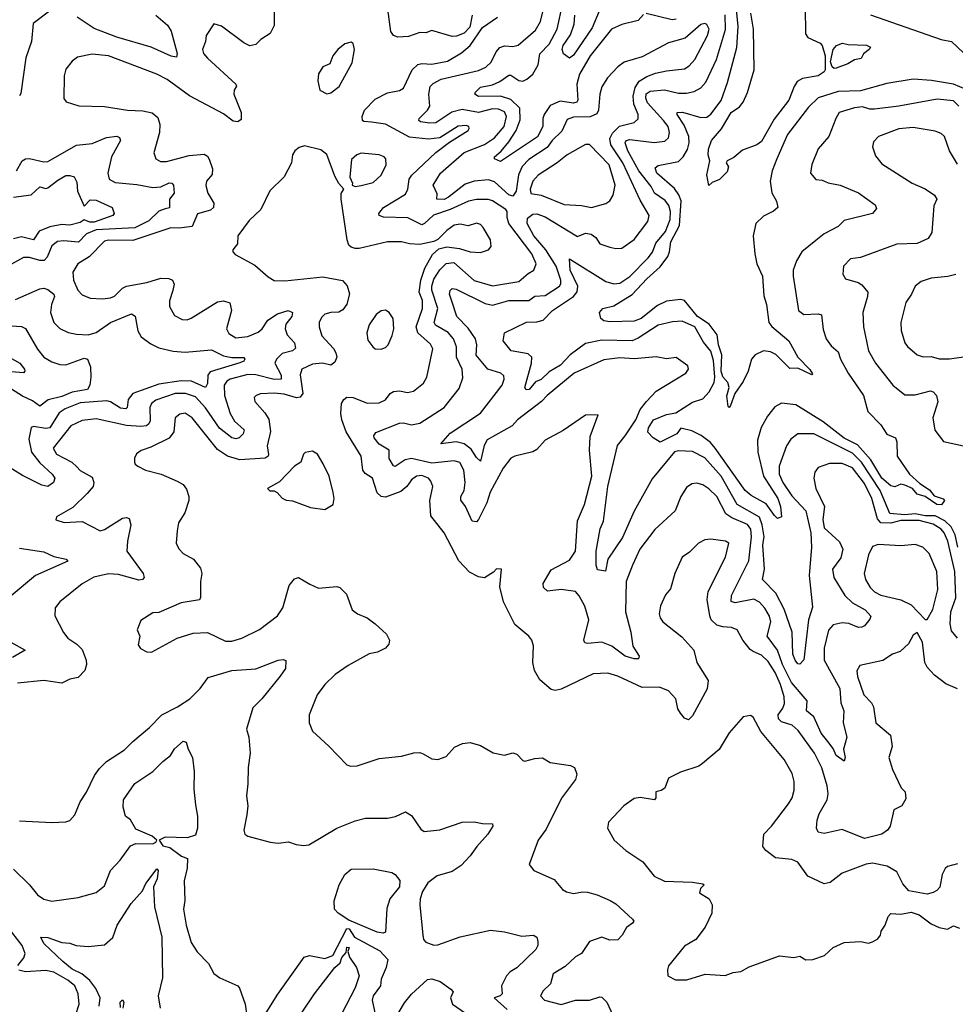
# Model space of a CAD drawing. Extents: x 1443846 to 1577407, y 839182 to 927291.
# Tile 461 of 535: x 1550346 to 1554974, y 900594 to 905463. Entities that reach past the tile are written whole.
import ezdxf

# ---------------------------------------------------------------- set-up
doc = ezdxf.new("R2010")
doc.units = 0

msp = doc.modelspace()

# ---------------------------------------------------------------- linework, layer by layer
at = {"layer": '0CON20XD'}
for points in [[(1553431.5, 905488.5), (1553405, 905458.8), (1553325, 905440), (1553272.9, 905417.1), (1553168.1, 905285), (1553115.6, 905194.4), (1553101.7, 905145), (1553106.4, 905065), (1553102.2, 905055), (1553085, 905051), (1553019.8, 905060.2), (1552970.7, 905039.3), (1552940.5, 904995), (1552934.2, 904975), (1552934.2, 904935), (1552906.9, 904883.1), (1552725, 904762.5), (1552694, 904775), (1552694, 904785), (1552727.2, 904812.8), (1552765, 904860), (1552802.3, 904915), (1552821.8, 904968.2), (1552820.2, 905025), (1552775, 905068.6), (1552725, 905085.6), (1552615, 905084.1), (1552597.1, 905095), (1552600, 905105), (1552625, 905129.4), (1552685, 905140.6), (1552721.9, 905158.1), (1552765, 905189.5), (1552775, 905189.4), (1552815, 905162.5), (1552835, 905160), (1552855, 905168.7), (1552885, 905194.6), (1552910.1, 905239.9), (1552919.2, 905295), (1552965, 905342.4), (1553004.3, 905415.7), (1553032.4, 905545)], [(1550494.4, 905505), (1550412, 905445), (1550404.6, 905355), (1550376.2, 905275), (1550352.3, 905097.7), (1550345, 905086.7)], [(1551020, 905485), (1551076.6, 905436.6), (1551095.7, 905405.7), (1551125, 905296.7), (1551122.3, 905277.7), (1551095, 905282.9), (1550997.3, 905327.3), (1550826.9, 905376.9), (1550715, 905419.2), (1550631.2, 905475)], [(1551605, 905520), (1551604.4, 905435), (1551585.5, 905394.5), (1551538.8, 905365), (1551515, 905341.2), (1551485, 905333.8), (1551455, 905349.2), (1551345, 905430.8), (1551307, 905443), (1551268.8, 905385), (1551265.8, 905355), (1551250.5, 905315), (1551255, 905296), (1551275, 905272.2), (1551415.8, 905145), (1551418.6, 905135), (1551406.4, 905115), (1551404.6, 905095), (1551442.1, 905005), (1551441.1, 904968.9), (1551425, 904958.9), (1551401.9, 904961.9), (1551355, 904997.1), (1551186.9, 905086.9)], [(1552583.6, 905485), (1552573.1, 905426.9), (1552545, 905396.5), (1552507.6, 905382.4), (1552485, 905380.9), (1552385, 905409.4), (1552355, 905398.6), (1552325, 905400), (1552269.3, 905380.7), (1552216, 905376), (1552195, 905384.5), (1552182.5, 905405), (1552165, 905527.5)], [(1552412, 904602), (1552392.1, 904645), (1552428, 904705), (1552545, 904805.7), (1552645, 904845.2), (1552695, 904879.6), (1552743.3, 904935), (1552754.7, 904985), (1552745, 905007.3), (1552715, 905021.5), (1552685, 905022.2), (1552615, 905004.9), (1552535, 905019.8), (1552483.9, 905006.1), (1552405, 904953.3), (1552375, 904951), (1552328.5, 904958.5), (1552320, 904965), (1552322.2, 904975), (1552363.1, 905015), (1552375.3, 905035), (1552370.3, 905095), (1552377.1, 905132.9), (1552391.6, 905148.4), (1552431.2, 905168.8), (1552615, 905212.3), (1552651.7, 905228.3), (1552677.6, 905252.4), (1552702.4, 905305), (1552720.5, 905325), (1552745, 905333.4), (1552785, 905330.9), (1552812.4, 905337.6), (1552898.4, 905411.6), (1552921.8, 905455), (1552936.7, 905515)], [(1554991.4, 905035), (1554965, 905061.2), (1554885, 905070.5), (1554695, 905034.8), (1554575, 905020.2), (1554550.7, 905020.7), (1554515, 905032.3), (1554475, 905028.1), (1554400, 905005), (1554382.8, 904975), (1554349.1, 904885), (1554296, 904825), (1554265, 904747.5), (1554257.5, 904705), (1554285, 904672.5), (1554315, 904670), (1554345, 904657.1), (1554405, 904644.4), (1554495, 904606.7), (1554578.3, 904548.3), (1554585, 904530), (1554565, 904504.5), (1554425, 904470), (1554395, 904440), (1554325, 904403.6), (1554285, 904371.5), (1554215.5, 904314.5), (1554189.3, 904270.7), (1554171.9, 904225), (1554171.5, 904195), (1554198.1, 904025), (1554225, 904005.6), (1554295, 904009.1), (1554313.1, 904003.1), (1554320.5, 903930.5), (1554335.5, 903885), (1554360.3, 903850.3), (1554395, 903820), (1554405.8, 903785), (1554445, 903714.4), (1554520.8, 903605), (1554541.8, 903525), (1554605, 903459.6), (1554635, 903413.5), (1554677.8, 903395), (1554684.5, 903375), (1554686.2, 903305), (1554747.9, 903215), (1554799, 903169), (1554847.2, 903137.3), (1554869.2, 903109.2), (1554913.7, 903093.7), (1554920.8, 903085), (1554906.2, 903063.8), (1554882.5, 903065), (1554825, 903105.6), (1554785, 903116.7), (1554762.5, 903145), (1554725, 903161.2), (1554705, 903166.7), (1554675, 903152.5), (1554655, 903158.2), (1554610.6, 903195), (1554557, 903287), (1554490.6, 903360.6), (1554425, 903394.1), (1554320.7, 903475), (1554185, 903558.7), (1554115, 903566.2), (1554081.7, 903548.3), (1554045, 903503.1), (1554014.3, 903445.7), (1553995.8, 903384.2), (1553997.4, 903325), (1554025.6, 903205.6), (1554096.8, 903095), (1554109.3, 903055), (1554114, 903005), (1554095, 902995.8), (1554080.4, 903010.4), (1554039.3, 903069.3), (1553965, 903110.5), (1553935, 903134.7), (1553785.5, 903345), (1553762.7, 903372.7), (1553716.7, 903406.7), (1553670.5, 903430.5), (1553616.8, 903443.2), (1553596.1, 903415), (1553515, 903373.5), (1553478.8, 903395), (1553454, 903424), (1553456.4, 903445), (1553481.9, 903485), (1553545, 903511.2), (1553591.1, 903518.9), (1553675, 903571.6), (1553725, 903588.6), (1553756.6, 903623.4), (1553780.6, 903669.4), (1553784, 903695), (1553777.9, 903777.9), (1553765, 903823.9), (1553728.3, 903868.3), (1553685.3, 903945), (1553622.6, 903972.6), (1553575, 903969.7), (1553505, 903952.8), (1553405, 903887.5), (1553375.4, 903874.6), (1553225, 903878.1), (1553145, 903862.4), (1553069, 903805), (1553022, 903755), (1552965, 903721), (1552925, 903684.1), (1552897.3, 903672.7), (1552866.4, 903635), (1552852.1, 903632.1), (1552844.2, 903645), (1552878.2, 903765), (1552879.5, 903795), (1552861.3, 903811.3), (1552777.1, 903825), (1552736.9, 903875), (1552744.2, 903915), (1552852.6, 903967.4), (1552905, 903968.9), (1552935, 903976.9), (1552982.3, 904025), (1553085.5, 904094.5), (1553103.3, 904116.7), (1553106.4, 904145), (1553068.5, 904225), (1553065, 904280), (1553245, 904167.9), (1553285, 904157.3), (1553315, 904160.9), (1553365, 904192.9), (1553454.2, 904285), (1553475.7, 904314.3), (1553492.6, 904357.4), (1553539.9, 904415), (1553564.1, 904475), (1553564.8, 904515), (1553557.6, 904545), (1553539.2, 904569.2), (1553486.8, 904605), (1553469.1, 904639.1), (1553409.2, 904715), (1553353.7, 904815), (1553340.7, 904855), (1553345.8, 904865), (1553365, 904870.3), (1553485, 904856.3), (1553537.6, 904862.4), (1553555, 904878.6), (1553560.9, 904905), (1553553.1, 904935), (1553531.3, 904965), (1553452.1, 905052.1), (1553442.7, 905075), (1553445, 905096.4), (1553465, 905110.2), (1553535, 905116.7), (1553605, 905100), (1553645, 905099.2), (1553682.7, 905107.3), (1553715, 905126.1), (1553739.7, 905155), (1553792.9, 905267.1), (1553837.9, 905415), (1553835, 905487.1)], [(1553212.8, 905505), (1553177.3, 905422.7), (1553085, 905287.5), (1553065, 905272.5), (1553036.7, 905295), (1553029.2, 905315), (1553034.7, 905335), (1553071.4, 905388.6), (1553088.1, 905441.9), (1553092.4, 905485)], [(1553925, 903673.3), (1553883.1, 903615), (1553861.4, 903555), (1553855, 903546), (1553850, 903550), (1553843.6, 903603.6), (1553855.9, 903645), (1553848.5, 903668.5), (1553825, 903696.2), (1553816, 903725), (1553819.6, 903805), (1553802.8, 903855), (1553796, 903905), (1553756.7, 903956.7), (1553698.7, 903995), (1553635, 904074.3), (1553615, 904078.9), (1553545, 904071), (1553500.3, 904049.7), (1553420, 903985), (1553385, 903971.8), (1553265, 903968.9), (1553235, 903973.1), (1553220, 903985), (1553214, 904015), (1553230, 904035), (1553285, 904048.9), (1553375, 904103.8), (1553447.8, 904182.2), (1553515, 904240.2), (1553552.2, 904292.2), (1553561, 904315), (1553566.2, 904365), (1553609.7, 904445), (1553617.8, 904567.8), (1553607.2, 904597.2), (1553585, 904629.1), (1553497.9, 904705), (1553489.4, 904730.6), (1553505, 904742.7), (1553605, 904762.7), (1553628.2, 904785), (1553648.8, 904821.2), (1553658.3, 904855), (1553656, 904885), (1553632.2, 904942.2), (1553598.2, 904995), (1553598.8, 905005), (1553625, 905005.3), (1553715, 904979.7), (1553745, 904981.5), (1553765, 904995.5), (1553816, 905064), (1553848.1, 905151.9), (1553893.2, 905325), (1553900.6, 905429.4), (1553889.5, 905529.5)], [(1553594, 905466), (1553572.9, 905462.9), (1553445, 905493.5)], [(1554231.5, 905525), (1554233.2, 905393.2), (1554245, 905374.6), (1554305, 905346.8), (1554315.2, 905335.2), (1554329.6, 905285), (1554329.7, 905215), (1554325.1, 905204.9), (1554295, 905185.6), (1554217.5, 905172.5), (1554192.5, 905157.5), (1554176.9, 905133.1), (1554151.3, 905065), (1554078.7, 904971.3), (1554015, 904861.1), (1553992, 904845), (1553921.7, 904818.3), (1553878, 904782), (1553845, 904766), (1553841.2, 904755), (1553852.5, 904735), (1553845, 904710), (1553807.3, 904672.7), (1553771.4, 904658.6), (1553755, 904642.5), (1553744.5, 904695.5), (1553759.2, 904765), (1553752, 904795), (1553753.2, 904823.2), (1553768.1, 904865), (1553817, 904923), (1553866.2, 905005), (1553907, 905033), (1553925.4, 905055), (1553946.8, 905103.2), (1553979.3, 905215), (1553975.9, 905415.9), (1553962.4, 905495)], [(1554555, 905486.7), (1554905, 905365.8), (1554956.1, 905356.1), (1555045, 905271.1)], [(1554984.3, 902404.3), (1554955, 902440.8), (1554948.2, 902475), (1554952.1, 902535), (1554976.8, 902603.2), (1554971.5, 902735), (1554937.5, 902885), (1554919.8, 902925), (1554904.1, 902944.1), (1554865, 902968.8), (1554795, 902986.1), (1554705, 902986.9), (1554655, 902972.8), (1554605, 902975.2), (1554588.8, 902995), (1554561.2, 903095), (1554525, 903168.9), (1554465, 903246.7), (1554415, 903268.4), (1554351.7, 903268.2), (1554295, 903248.1), (1554280, 903225), (1554274.6, 903195), (1554284.1, 903145), (1554326.5, 903055), (1554318.9, 902991.1), (1554325, 902950.5), (1554400.6, 902880.6), (1554418, 902845), (1554407.7, 902802.3), (1554367.5, 902745), (1554373.5, 902705), (1554427.1, 902615), (1554465, 902579.3), (1554528.9, 902545), (1554556.8, 902513.2), (1554551.7, 902498.3), (1554524.6, 902465.4), (1554511.7, 902458.3), (1554495, 902456.7), (1554447.1, 902477.1), (1554415, 902480.2), (1554370, 902470), (1554346.5, 902443.5), (1554326, 902355), (1554325.7, 902295), (1554402.5, 902155), (1554408.1, 902085), (1554423.3, 902045), (1554420, 901985), (1554436.9, 901915), (1554420.5, 901855), (1554428.9, 901815), (1554425, 901796.2), (1554385, 901824.4), (1554369.2, 901859.1), (1554343.5, 901893.5), (1554310.4, 901935), (1554274.8, 902014.8), (1554238.2, 902045), (1554240.7, 902095), (1554164.6, 902185), (1554119.3, 902275), (1554094.4, 902344.4), (1554042.9, 902415), (1554061.4, 902485), (1554055, 902513.3), (1554032.6, 902552.6), (1554005, 902583.2), (1553978.1, 902598.1), (1553885, 902579.2), (1553865, 902586), (1553867.9, 902615), (1553953.1, 902786.9), (1553965.8, 902905), (1553962.9, 902942.9), (1553945.9, 902965.9), (1553869, 902999), (1553839, 903019), (1553793.9, 903105), (1553755, 903143.8), (1553725, 903162.7), (1553695, 903171.1), (1553671.4, 903168.6), (1553645, 903149.4), (1553616.4, 903105), (1553588.8, 903035), (1553488.3, 902941.7), (1553413.6, 902845), (1553377.1, 902765), (1553346, 902684), (1553342.1, 902535), (1553368.4, 902435), (1553378.5, 902365), (1553410, 902315), (1553407.1, 902302.9), (1553385, 902302.2), (1553341.4, 902315), (1553275, 902364.7), (1553225, 902385.5), (1553155, 902378.1), (1553142, 902382), (1553137.1, 902395), (1553160.9, 902495), (1553142.2, 902562.2), (1553114, 902614), (1553095.2, 902635.2), (1553025, 902646), (1552956.9, 902636.9), (1552937.5, 902655), (1552935.7, 902675), (1552975, 902742.5), (1553065, 902790.6), (1553095.3, 902835), (1553104.6, 902985), (1553139.6, 903065), (1553176.8, 903205), (1553164.5, 903334.5), (1553167.5, 903402.5), (1553208.3, 903508.3), (1553145, 903506.7), (1553035, 903430.8), (1552945, 903384.2), (1552905, 903338), (1552885, 903326), (1552795, 903304.3), (1552775, 903294.2), (1552737.3, 903245), (1552673.3, 903126.7), (1552656.1, 903073.9), (1552615, 902991.2), (1552605, 902980), (1552585, 902982.5), (1552552.1, 903055), (1552527.5, 903087.5), (1552528.7, 903105), (1552544.8, 903135.2), (1552549.5, 903175), (1552542.4, 903235), (1552522.7, 903272.7), (1552495, 903281.8), (1552385, 903270), (1552285, 903293.8), (1552253.5, 903286.5), (1552203.6, 903253.6), (1552195, 903257.1), (1552173.6, 903293.6), (1552174.3, 903335), (1552125, 903363.8), (1552099.4, 903395), (1552097.5, 903405), (1552108.6, 903421.4), (1552225, 903467.5), (1552245, 903468.9), (1552285, 903459.3), (1552325, 903467.5), (1552445.5, 903545), (1552520.7, 903639.3), (1552538.3, 903691.7), (1552534.3, 903735.7), (1552506, 903795), (1552507.6, 903845), (1552492.5, 903885), (1552465, 903916.6), (1552403.2, 903953.2), (1552395.8, 903965), (1552414.8, 904035.2), (1552384.8, 904125), (1552384.2, 904145), (1552395, 904180.7), (1552425, 904226.4), (1552455, 904256.7), (1552493, 904263), (1552594.2, 904174.2), (1552685, 904147.5), (1552815, 904168.5), (1552861.3, 904208.7), (1552890, 904225), (1552900.4, 904255), (1552879.2, 904305), (1552765.2, 904455), (1552757.2, 904485), (1552757.8, 904515), (1552751.5, 904525), (1552685, 904568.2), (1552665, 904574.7), (1552605, 904574.3), (1552566.5, 904566.5), (1552476.2, 904523.8), (1552393.1, 904496.9), (1552348.4, 904455), (1552335, 904449.3), (1552265.9, 904484.1), (1552145, 904487.3), (1552124.5, 904494.5), (1552122.5, 904505), (1552145.4, 904535), (1552255, 904600.9), (1552265.8, 904625), (1552272.4, 904675), (1552285.2, 904694.8), (1552404.2, 904805.8), (1552471.9, 904858.1), (1552564.2, 904915), (1552569.4, 904925), (1552567.1, 904935), (1552555, 904940.5), (1552515, 904937.2), (1552425, 904879.2), (1552367.7, 904872.3), (1552275, 904882.3), (1552155.9, 904945.9), (1552087.1, 904957.1), (1552049.1, 904959.1), (1552042, 904965), (1552039.4, 904985), (1552052.5, 905015), (1552105, 905070), (1552165, 905102.1), (1552225, 905113.3), (1552245, 905124.3), (1552288.2, 905215), (1552315, 905240.9), (1552335, 905246.4), (1552385, 905243.2), (1552461.5, 905258.5), (1552530.8, 905299.2), (1552575, 905335.8), (1552635.9, 905424.1), (1552708.9, 905475)], [(1554986.9, 902855), (1554972.8, 902915), (1554953.3, 902955), (1554922.1, 902985), (1554875, 903009.6), (1554825, 903010.3), (1554775, 903019.9), (1554725, 903014.9), (1554651, 903021), (1554602.7, 903135), (1554509.5, 903275), (1554465, 903319.7), (1554275, 903415.3), (1554194.6, 903415.4), (1554160.5, 903389.5), (1554138.8, 903355), (1554102.8, 903255), (1554102.8, 903215), (1554121.1, 903175), (1554165, 903108.9), (1554234.8, 903034.8), (1554259.3, 902925), (1554263.1, 902855), (1554251.3, 902715), (1554267.9, 902557.9), (1554247.4, 902495), (1554225, 902296.7), (1554205, 902276.7), (1554195, 902278.1), (1554181.8, 902295), (1554170.3, 902325), (1554167.2, 902435), (1554128.1, 902548.1), (1554086.8, 902626.8), (1554020.5, 902695), (1554030.4, 902745), (1554021.6, 902865), (1554025, 902888.1), (1554028.7, 902905), (1554019.6, 902965), (1554005, 903003.7), (1553895.4, 903065.4), (1553816.1, 903206.1), (1553735, 903296.9), (1553675, 903328.5), (1553605, 903331), (1553585, 903325.3), (1553475, 903192.5), (1553385, 903032.2), (1553327.3, 902902.7), (1553254.8, 902795), (1553243.9, 902736.1), (1553205, 902742.9), (1553198.1, 902765), (1553197.8, 902835), (1553218, 902945), (1553233.8, 902983.8), (1553255.6, 903155), (1553302.9, 903357.1), (1553341.3, 903405), (1553393.8, 903485), (1553414.8, 903535.2), (1553447.3, 903575), (1553495, 903625.5), (1553642, 903715), (1553654.2, 903735), (1553651.7, 903751.7), (1553592.7, 903792.7), (1553545, 903786.7), (1553495, 903795.5), (1553385, 903786.2), (1553315, 903791.6), (1553235, 903781.8), (1553088.5, 903715), (1552956, 903604), (1552927.1, 903575), (1552808.5, 903485), (1552782.2, 903455), (1552659.2, 903385), (1552643, 903357), (1552625, 903280), (1552605, 903297.8), (1552579.9, 903339.9), (1552545, 903366), (1552505, 903374.8), (1552430, 903365), (1552475, 903418.5), (1552625, 903517.8), (1552732.4, 903655), (1552743.1, 903685), (1552741.1, 903701.1), (1552725.8, 903715), (1552662.3, 903735), (1552603.8, 903803.8), (1552607.6, 903855), (1552600.3, 903885), (1552565, 903937.7), (1552509.2, 903995), (1552486, 904066), (1552472.8, 904105), (1552476.2, 904123.8), (1552485.6, 904134.4), (1552505, 904131.1), (1552649.3, 904059.3), (1552685, 904050.9), (1552765, 904073.9), (1552865, 904075.3), (1552895, 904095.3), (1552945, 904098.9), (1553016.6, 904145), (1553023.3, 904156.7), (1553023.4, 904175), (1553000.6, 904245), (1552949.3, 904325), (1552890, 904395), (1552855.7, 904455), (1552858.2, 904481.8), (1552885, 904502.1), (1552905, 904503.3), (1552945, 904488.4), (1553105, 904390.7), (1553145, 904407.9), (1553172.2, 904402.2), (1553195.6, 904385.6), (1553215.3, 904355.3), (1553265, 904337.5), (1553295, 904330.9), (1553325, 904332.5), (1553385, 904375.7), (1553453.3, 904465), (1553460, 904495), (1553415, 904570.5), (1553329.7, 904755), (1553270, 904845), (1553266.1, 904875), (1553278.3, 904901.7), (1553313.6, 904936.4), (1553385.2, 904954.8), (1553405, 904972.5), (1553405.3, 904995), (1553384.4, 905045), (1553380, 905085), (1553391.4, 905128.6), (1553411, 905159), (1553447.9, 905182.1), (1553491.7, 905198.3), (1553545, 905211.1), (1553635, 905220.9), (1553658.1, 905235), (1553685, 905266.9), (1553748.9, 905385), (1553755.9, 905415.9), (1553745, 905440), (1553735, 905444.3), (1553715, 905439.4), (1553638.4, 905371.6), (1553585, 905357.3), (1553555, 905348.5), (1553425, 905280), (1553336.4, 905253.6), (1553305, 905230), (1553254.4, 905175), (1553225, 905132), (1553215.4, 905095), (1553209, 905015), (1553201.7, 904998.3), (1553167.9, 904982.1), (1553085, 904981.1), (1553055, 904970.4), (1553028.4, 904911.6), (1552979.4, 904865), (1552955, 904831.6), (1552865, 904771.4), (1552832.2, 904737.8), (1552814.2, 904695.8), (1552802.5, 904615), (1552785, 904589.8), (1552765, 904597.5), (1552695, 904661.6), (1552665, 904671.1), (1552595, 904664), (1552549.9, 904650.1), (1552467.3, 904585), (1552445, 904574.8), (1552410, 904575), (1552412, 904602)], [(1551865, 905096.2), (1551885, 905101.2), (1551926.6, 905133.4), (1551990.9, 905249.1), (1552002.9, 905315), (1551995.8, 905345), (1551985, 905352.5), (1551955, 905344.6), (1551920, 905315), (1551895.4, 905285), (1551880, 905245), (1551845, 905229.5), (1551824.5, 905195), (1551820.3, 905160.3), (1551831.2, 905115), (1551865, 905096.2)], [(1554375, 905222.3), (1554365, 905230.5), (1554357.6, 905255), (1554370, 905315), (1554385.7, 905335), (1554416.6, 905346.6), (1554445, 905340), (1554535, 905338), (1554555, 905327.5), (1554547.5, 905315), (1554520, 905295), (1554508.8, 905271.2), (1554475, 905264), (1554443.3, 905245), (1554385, 905223.8), (1554375, 905222.3)], [(1551186.9, 905086.9), (1551075, 905167.9), (1551025, 905194.5), (1550785, 905284.6), (1550705, 905293.5), (1550631.7, 905278.3), (1550605, 905258), (1550575, 905218.8), (1550565.7, 905185), (1550564.3, 905074.3), (1550576.4, 905056.4), (1550637.9, 905037.9), (1550765, 905033.1), (1550880, 905015), (1550955, 905012.9), (1551001.8, 905001.8), (1551028.7, 904978.7), (1551038.6, 904945), (1551037.1, 904905), (1551009.2, 904805), (1551019.2, 904775), (1551042.5, 904762.5), (1551071.7, 904761.7), (1551185, 904791.8), (1551258.3, 904798.2), (1551275, 904788.5), (1551284.2, 904774.2), (1551300.4, 904725), (1551298.3, 904698.3), (1551270, 904665), (1551266.4, 904643.6), (1551277.2, 904605), (1551305.9, 904555.9), (1551305.2, 904534.8), (1551289.3, 904520.7), (1551225, 904502.9), (1551198.9, 904441.1), (1551135, 904432), (1551093.3, 904433.3), (1550905, 904371.4), (1550785, 904372.2), (1550765, 904367.5), (1550689.2, 904290.8), (1550634.4, 904255), (1550609.5, 904215), (1550611.8, 904175), (1550634.4, 904125), (1550655, 904101.9), (1550695, 904085.6), (1550755, 904082.7), (1550795, 904088.2), (1550815, 904095.4), (1550855.5, 904135), (1550875, 904145.9), (1550975.7, 904164.3), (1551045, 904184.7), (1551084, 904184), (1551101.9, 904175), (1551109.5, 904155), (1551104.2, 904124.2), (1551087, 904073), (1551086.5, 904045), (1551111.1, 904001.1), (1551150.3, 903980.3), (1551175, 903979.4), (1551195, 903986.5), (1551325, 904067.1), (1551355, 904072.5), (1551385, 904062.5), (1551393.9, 904025), (1551368.8, 903935), (1551380.7, 903910.7), (1551415, 903890.4), (1551474.3, 903895.7), (1551525, 903917.5), (1551545, 903934.5), (1551573.2, 903976.8), (1551621, 904009), (1551674.6, 904024.6), (1551696.4, 904015), (1551692.3, 903995), (1551662.8, 903957.2), (1551659.5, 903935), (1551669.2, 903905), (1551705.9, 903865), (1551710.5, 903839.5), (1551695, 903825.7), (1551645, 903811.7), (1551617, 903785), (1551607.8, 903765), (1551639.7, 903705), (1551639.2, 903685), (1551605, 903683.1), (1551513.9, 903706.1), (1551475, 903709), (1551386.5, 903685), (1551370.4, 903675), (1551357.4, 903655), (1551359.4, 903605), (1551387.9, 903515), (1551408.3, 903478.3), (1551456.9, 903435), (1551450.8, 903415), (1551431.2, 903395), (1551415, 903390), (1551395, 903395.5), (1551335, 903442.4), (1551265, 903544.1), (1551215, 903597.3), (1551166, 903615), (1551115, 903614.5), (1551018.8, 903581.2), (1550997.5, 903565), (1550989.4, 903545), (1550991.1, 903478.9), (1550985.5, 903464.5), (1550973.1, 903455), (1550945, 903451.3), (1550875, 903457), (1550725, 903489.2), (1550655, 903480.8), (1550599.1, 903455), (1550511.1, 903345), (1550528.2, 903315), (1550604.6, 903275), (1550628.8, 903251.2), (1550645, 903233.2), (1550705, 903200.4), (1550713.2, 903175), (1550709.3, 903155), (1550680.4, 903119.6), (1550608.5, 903051.5), (1550527.5, 903005), (1550525, 902990), (1550566.4, 902976.4), (1550655, 902981.4), (1550745, 902935.6), (1550765, 902941.5), (1550855, 902998.2), (1550875, 903002.1), (1550886.9, 902996.9), (1550896.1, 902965), (1550879.7, 902885), (1550876.9, 902835), (1550956.4, 902725), (1550961.2, 902705), (1550954.2, 902695), (1550935, 902691.7), (1550835, 902719.7), (1550785, 902722.4), (1550713.6, 902706.4), (1550655, 902673.6), (1550544, 902585), (1550522, 902555), (1550520, 902515), (1550562.1, 902432.1), (1550584.6, 902404.6), (1550629.2, 902375), (1550655, 902348), (1550675.6, 902295), (1550677.1, 902275), (1550668.8, 902245), (1550635, 902210), (1550595, 902201.4), (1550555, 902181.5), (1550465, 902194.6), (1550335, 902181.5)], [(1555027.9, 905117.9), (1554965, 905144.2), (1554857, 905163), (1554765, 905169.4), (1554635, 905146.9), (1554505, 905112.1), (1554395, 905108.1), (1554295, 905076.7), (1554248.7, 905031.3), (1554144.4, 904895.6), (1554091.8, 904775), (1554067.7, 904715), (1554057.8, 904665), (1554066.4, 904606.4), (1554090, 904565), (1554096.7, 904535), (1554075, 904516.7), (1554025, 904491.9), (1553986.7, 904455), (1553974.6, 904395), (1553982.7, 904305), (1553992.7, 904255), (1554020.4, 904195), (1554026.9, 904096.9), (1554040.5, 904055), (1554052.5, 903965), (1554066.2, 903946.2), (1554150.8, 903875), (1554195.5, 903795), (1554255, 903734), (1554268.1, 903711.9), (1554265, 903706.7), (1554195, 903740.6), (1554155, 903737.5), (1554086.9, 903806.9), (1554059.8, 903819.8), (1554025, 903825.4), (1553983.5, 903806.5), (1553965.8, 903785), (1553950, 903725), (1553925, 903673.3)], [(1554985, 904749.2), (1554944.7, 904814.7), (1554921.5, 904885), (1554905, 904900), (1554875, 904912.5), (1554765, 904930.8), (1554695, 904924.1), (1554594.7, 904885.3), (1554570, 904860), (1554563.8, 904835), (1554579.3, 904789.3), (1554610.6, 904750.6), (1554761.2, 904655), (1554825, 904627.5), (1554871.2, 904595), (1554883.3, 904575), (1554868, 904542), (1554858.8, 904411.2), (1554839.1, 904380.9), (1554785, 904356.9), (1554685, 904353.5), (1554505, 904287.5), (1554455, 904280), (1554421.2, 904245), (1554418, 904205), (1554431.7, 904181.7), (1554493.7, 904163.7), (1554512.1, 904152.1), (1554541.1, 904115), (1554540.5, 904095), (1554516.4, 904015), (1554520, 903945), (1554545.3, 903825.3), (1554578.9, 903765), (1554665, 903656.2), (1554725, 903608.1), (1554775, 903608.5), (1554852.1, 903627.9), (1554865, 903623.4), (1554881, 903605), (1554887.4, 903572.6), (1554862.5, 903495), (1554873.2, 903433.2), (1554915, 903377.5), (1555015, 903355.5)], [(1550330, 904715), (1550358.2, 904765), (1550374.2, 904775.8), (1550395, 904777.3), (1550465, 904760.8), (1550485, 904762.3), (1550627.1, 904842.9), (1550705, 904850.3), (1550775, 904880), (1550826.3, 904886.4), (1550840, 904880), (1550845.4, 904865), (1550800.9, 904785), (1550781.8, 904705), (1550788.1, 904675), (1550817.8, 904657.8), (1550925, 904648.6), (1551005, 904632.9), (1551045, 904636.5), (1551085, 904655.8), (1551098.6, 904655), (1551106.9, 904645), (1551110, 904605), (1551086.5, 904575), (1551086.7, 904533.2), (1551065, 904528.2), (1551035, 904515.9), (1550985, 904468), (1550915, 904433.6), (1550725, 904423.6), (1550675.9, 904405), (1550636.9, 904363.1), (1550565, 904369.6), (1550534, 904366), (1550505.4, 904345), (1550481.7, 904288.3), (1550467.6, 904272.4), (1550445, 904272), (1550395, 904287.9), (1550365, 904286.6), (1550305, 904253.4)], [(1553975, 902338.4), (1553959, 902349), (1553923.6, 902395), (1553895, 902445.7), (1553867.6, 902457.6), (1553825, 902460.4), (1553795, 902469.5), (1553767.1, 902495), (1553760, 902515), (1553746.4, 902595), (1553751.2, 902635), (1553837.5, 902805), (1553854, 902875), (1553837.5, 902885), (1553765, 902894.4), (1553735, 902891.4), (1553704, 902875), (1553659.5, 902830.5), (1553622.9, 902805), (1553587.1, 902725), (1553565, 902648.8), (1553541.4, 902618.6), (1553515.7, 902565), (1553510, 902525), (1553514.3, 902505), (1553527.5, 902485), (1553621.7, 902411.7), (1553680.8, 902345), (1553695.6, 902285), (1553752.2, 902195), (1553746.6, 902153.4), (1553675, 902021.2), (1553655, 902000.8), (1553635, 902009.2), (1553615, 902032.9), (1553602.3, 902055), (1553591.8, 902105), (1553555, 902144.5), (1553511.7, 902161.7), (1553425, 902160.3), (1553305, 902217.1), (1553255, 902230.9), (1553182.2, 902227.8), (1553025, 902152.1), (1552995.6, 902145.6), (1552975, 902151.4), (1552918.9, 902198.9), (1552892.9, 902245), (1552884.4, 902285), (1552887.3, 902367.3), (1552878.8, 902395), (1552864, 902415), (1552795, 902472.5), (1552740, 902585), (1552721.2, 902658.8), (1552730, 902745), (1552705, 902746.7), (1552689.3, 902730.7), (1552645, 902703.3), (1552615, 902708.6), (1552570.3, 902730.3), (1552517.6, 902787.6), (1552445.3, 902925.3), (1552379.2, 903009.2), (1552374.5, 903085), (1552390, 903155), (1552380.6, 903180.6), (1552367.8, 903195), (1552335, 903208.6), (1552309.2, 903205), (1552285, 903187.5), (1552261.9, 903155), (1552230.9, 903129.1), (1552155, 903102.5), (1552134.8, 903104.8), (1552115, 903122.5), (1552092.1, 903195), (1552055, 903219.5), (1552042.7, 903235), (1552035.9, 903305), (1551961.8, 903425), (1551938.8, 903485), (1551934.1, 903515.9), (1551938.5, 903565), (1551949.5, 903585), (1551965, 903596.2), (1551995, 903594.1), (1552065, 903566.9), (1552125, 903568.2), (1552155, 903583.6), (1552178.8, 903615), (1552194.7, 903625.2), (1552225, 903627.6), (1552265, 903619.2), (1552293.4, 903626.6), (1552344.4, 903665), (1552360.4, 903695), (1552390, 903835), (1552378.3, 903858.3), (1552316.3, 903915), (1552307.2, 903945), (1552339.4, 904035), (1552338.4, 904075), (1552322.7, 904115), (1552330.5, 904175), (1552351, 904235), (1552387.9, 904302.1), (1552420, 904330), (1552459.3, 904340.7), (1552521.4, 904331.4), (1552575, 904315.4), (1552625, 904311.5), (1552665.7, 904324.3), (1552678.3, 904341.7), (1552674.4, 904375), (1552639.4, 904435), (1552625, 904450), (1552605, 904456.9), (1552565, 904443.3), (1552525, 904451.8), (1552495, 904446.7), (1552459, 904421), (1552415, 904375.6), (1552395, 904366.5), (1552325, 904351.5), (1552275, 904354.6), (1552235, 904365.4), (1552165, 904365.4), (1552025, 904331.8), (1552005, 904331.1), (1551985, 904338.9), (1551975, 904348.6), (1551965.3, 904375.3), (1551936.9, 904575), (1551936.7, 904603.3), (1551950, 904625), (1551925, 904652.5), (1551905, 904690), (1551865, 904795.8), (1551835, 904820), (1551755, 904840), (1551728.8, 904831.2), (1551706.7, 904815), (1551696.2, 904795), (1551690.8, 904755), (1551654.5, 904685.5), (1551583.9, 904616.1), (1551539.2, 904525), (1551480.6, 904469.4), (1551425.8, 904395), (1551423.3, 904355), (1551400, 904325), (1551400, 904315), (1551411.7, 904301.7), (1551508.8, 904248.8), (1551575, 904192), (1551605, 904174.2), (1551657.6, 904172.4), (1551845, 904191.2), (1551943.6, 904173.6), (1551966.5, 904146.5), (1551978.1, 904108.1), (1551964.2, 904055.8), (1551945, 904027.8), (1551925, 904016.7), (1551885, 904015.5), (1551855, 904006.2), (1551839.2, 903990.9), (1551827.8, 903965), (1551826.7, 903945), (1551840.3, 903900.2), (1551897.7, 903837.7), (1551910.4, 903815), (1551915.2, 903794.8), (1551905, 903768.8), (1551885, 903754.7), (1551844.2, 903764.2), (1551795, 903760), (1551741.1, 903735), (1551733.3, 903706.7), (1551746.5, 903615), (1551733.3, 903596.7), (1551715, 903593.6), (1551655, 903611.9), (1551605, 903616.7), (1551537, 903613), (1551516, 903605), (1551506, 903595), (1551508.6, 903575), (1551558.8, 903518.8), (1551577.9, 903487.9), (1551586.1, 903426.1), (1551570.5, 903355), (1551576.3, 903313.6), (1551575, 903304.5), (1551560, 903295), (1551435, 903286), (1551374.5, 903305), (1551325, 903338.4), (1551199.3, 903495), (1551165, 903517.2), (1551138.1, 903511.9), (1551115, 903494.4), (1551108.6, 903425), (1551085.9, 903394.1), (1550995, 903349.1), (1550946.6, 903333.4), (1550924.2, 903315.8), (1550914, 903295), (1550914, 903275), (1550916.7, 903265), (1550930, 903255), (1550968.8, 903235), (1551046, 903216), (1551125, 903181.4), (1551154.6, 903164.6), (1551171.3, 903141.3), (1551182.9, 903105), (1551182.7, 903085), (1551162.5, 903025), (1551132.5, 902975), (1551124.3, 902935), (1551120.8, 902875), (1551133, 902847), (1551155, 902822.9), (1551206, 902795), (1551240.9, 902750.9), (1551247.9, 902725), (1551241.2, 902685), (1551240, 902605), (1551235, 902593.8), (1551145, 902579.4), (1551035, 902532), (1551005, 902530), (1550945, 902492.5), (1550926.7, 902445), (1550940, 902415), (1550931.7, 902371.7), (1550944.2, 902354.2), (1550975, 902336.2), (1550997.5, 902335), (1551125, 902404), (1551205, 902428.8), (1551275, 902433.1), (1551365, 902388.9), (1551395, 902390), (1551445.4, 902404.6), (1551532.4, 902447.6), (1551620.6, 902515), (1551647.5, 902555), (1551678.9, 902665), (1551705, 902698), (1551725, 902704), (1551781.8, 902671.8), (1551825, 902651.4), (1551915, 902660), (1551930, 902655), (1551962.7, 902622.7), (1551990, 902545), (1552016.7, 902525), (1552065.5, 902505.5), (1552105, 902476), (1552160.8, 902425), (1552175.6, 902395), (1552172.5, 902375), (1552155, 902355.8), (1552115.5, 902334.5), (1552075, 902326.5), (1551970.6, 902269.4), (1551906, 902225), (1551855, 902176.2), (1551818, 902125), (1551778.6, 902025), (1551778.1, 901985), (1551794.5, 901944.5), (1551875, 901871.2), (1551965, 901777.5), (1551981.7, 901771.7), (1552015, 901773.3), (1552125, 901810), (1552235, 901821.1), (1552295, 901836.7), (1552325, 901838.6), (1552341.8, 901831.8), (1552385, 901807.5), (1552415, 901804.2), (1552455, 901820), (1552496.7, 901865), (1552536.6, 901883.4), (1552575, 901888.1), (1552625, 901872.9), (1552687.7, 901837.7), (1552745, 901825.8), (1552785, 901837.5), (1552805, 901831.2), (1552835, 901798.8), (1552845, 901796.2), (1552895, 901810), (1552933, 901813), (1552970, 901790), (1553070, 901775), (1553090, 901765), (1553101.7, 901731.7), (1553095.8, 901705), (1553026.8, 901613.2), (1552950.3, 901459.7), (1552910, 901405), (1552866.7, 901285), (1552888.8, 901255), (1552990.3, 901210.3), (1553031.7, 901161.7), (1553050.2, 901150.2), (1553085, 901141.5), (1553130, 901150), (1553155, 901148.2), (1553203.3, 901135), (1553266.7, 901106.7), (1553295, 901091.1), (1553377.5, 901015), (1553383.3, 901005), (1553376.7, 900995), (1553346.9, 900973.1), (1553326.4, 900935), (1553305, 900913.3), (1553265, 900910.5), (1553225, 900925.5), (1553165, 900904.3), (1553125, 900845.6), (1553095, 900828.6), (1553045, 900780), (1552985.8, 900745), (1552971.9, 900695), (1552935, 900660.4), (1552922.9, 900635), (1552941.9, 900615), (1553025, 900593.2), (1553095, 900614.4), (1553165.2, 900614.8), (1553215, 900631.1), (1553225, 900629.4), (1553250.4, 900605), (1553279.5, 900539.5)], [(1552005, 904637.5), (1552035, 904642.5), (1552095, 904658.6), (1552135, 904693.8), (1552159.2, 904745), (1552157.5, 904775), (1552148.8, 904785), (1552125, 904795.7), (1552035, 904802.5), (1552013.3, 904795), (1551987.7, 904772.3), (1551978.8, 904685), (1551992.5, 904655), (1551990, 904645), (1552005, 904637.5)], [(1553175, 904534.5), (1553245, 904554.3), (1553265, 904567.5), (1553282.5, 904595), (1553291.6, 904645), (1553262.5, 904745), (1553165, 904845.8), (1553145, 904845.6), (1553054.4, 904795), (1553004.5, 904755), (1552910.4, 904695), (1552884.7, 904665), (1552871.6, 904625), (1552875, 904603.1), (1552925, 904595.4), (1553039.4, 904549.4), (1553125, 904544.6), (1553175, 904534.5)], [(1550315, 904585.2), (1550403.7, 904596.3), (1550445, 904636.4), (1550475, 904627.9), (1550485, 904631.2), (1550535, 904670), (1550575, 904692.1), (1550595, 904693.5), (1550616.4, 904686.4), (1550629.4, 904659.4), (1550631.5, 904615), (1550665, 904541.2), (1550695, 904571.7), (1550725, 904571.2), (1550804, 904535), (1550814, 904505), (1550807.5, 904495), (1550715, 904462.7), (1550692.4, 904462.4), (1550665, 904473.8), (1550645, 904460.4), (1550595, 904447.1), (1550555, 904449.9), (1550495, 904438.8), (1550442.6, 904417.4), (1550415, 904374.7), (1550355, 904389.6), (1550315, 904380)], [(1554976.9, 904203.1), (1554937.6, 904192.4), (1554855, 904184.4), (1554805, 904168.6), (1554775.8, 904145), (1554757.3, 904105), (1554728.9, 904065), (1554704.6, 903965.4), (1554706.2, 903926.2), (1554724.4, 903865), (1554737, 903847), (1554785, 903805.5), (1554815.3, 903795.3), (1554855, 903797.1), (1554895, 903786.6), (1554945, 903786.2), (1555015, 903795.4)], [(1550325, 904079.7), (1550445, 904131.4), (1550465, 904134.7), (1550485, 904128.6), (1550515, 904105.3), (1550518.3, 904095), (1550503.8, 904055), (1550498.7, 904015), (1550515, 903965.6), (1550545, 903935.5), (1550585.4, 903915.4), (1550627.3, 903907.3), (1550685, 903905.4), (1550725, 903915.4), (1550795.5, 903965), (1550899.1, 904009.1), (1550916.6, 903996.6), (1550930.8, 903925), (1550947.7, 903895), (1550995, 903859.7), (1551035, 903840.3), (1551105, 903823.2), (1551165, 903819.2), (1551295, 903830), (1551355, 903801.2), (1551395, 903793.4), (1551455, 903792.5), (1551460.6, 903785), (1551454.4, 903775), (1551435, 903766.6), (1551287.8, 903722.2), (1551277.2, 903705), (1551275, 903663.3), (1551265, 903644.6), (1551195.4, 903675.4), (1551145, 903677.9), (1551035, 903660), (1550905, 903614.7), (1550883.3, 903585), (1550878.1, 903545), (1550870.5, 903539.5), (1550845, 903542.3), (1550795, 903573.4), (1550777.7, 903577.7), (1550645, 903567.6), (1550571.7, 903538.3), (1550540.8, 903519.2), (1550495.2, 903444.8), (1550475, 903441.9), (1550415, 903451.9), (1550403.3, 903446.7), (1550391.8, 903388.2), (1550404.8, 903325), (1550445, 903272.4), (1550507.3, 903215), (1550520, 903195), (1550514.2, 903175), (1550485, 903154.5), (1550455, 903161.6), (1550359.8, 903209.8), (1550265, 903269)], [(1552135, 903834.3), (1552155, 903842), (1552168, 903855), (1552189.3, 903900.7), (1552197.5, 903935), (1552194.3, 903985), (1552174.4, 904014.4), (1552155, 904026), (1552135, 904024), (1552110, 904005), (1552075, 903953.8), (1552063.8, 903915), (1552068.3, 903878.3), (1552092.5, 903845), (1552105, 903836), (1552135, 903834.3)], [(1550305, 903950), (1550355.6, 903945.6), (1550375, 903936), (1550433.9, 903833.9), (1550465, 903794.7), (1550505, 903771.6), (1550545, 903758.6), (1550575, 903757.1), (1550665, 903789.7), (1550681.8, 903785), (1550695.7, 903745.7), (1550698.1, 903695), (1550693.4, 903655), (1550681.1, 903635), (1550605, 903621.1), (1550555, 903599.3), (1550487.2, 903582.8), (1550445, 903551.8), (1550409, 903579), (1550360.7, 903600.7), (1550305, 903636.5)], [(1550294.1, 903794.1), (1550346.4, 903765), (1550370.5, 903735), (1550371.9, 903725), (1550365, 903717.1), (1550245, 903727.4)], [(1551855, 903041.2), (1551897.5, 903065), (1551902, 903095), (1551897.5, 903125), (1551876.9, 903205), (1551847.4, 903267.4), (1551818.8, 903315), (1551795, 903328.6), (1551757.7, 903322.3), (1551750, 903315), (1551736.7, 903275), (1551705.6, 903254.4), (1551631.7, 903178.3), (1551572.5, 903145), (1551583, 903133), (1551605, 903132.5), (1551620, 903125), (1551645, 903097.5), (1551665, 903087.5), (1551695, 903083.3), (1551785, 903050.8), (1551855, 903041.2)], [(1554835, 902497.5), (1554863, 902547), (1554887.9, 902645), (1554882.9, 902735), (1554845, 902823.8), (1554813.3, 902855), (1554775, 902867.1), (1554705, 902860.6), (1554591.9, 902868.1), (1554565, 902858), (1554545, 902816.2), (1554523.5, 902725), (1554529.5, 902695), (1554552.2, 902655), (1554575, 902633.3), (1554605, 902617.3), (1554705, 902593.5), (1554755, 902569.5), (1554825, 902497.5), (1554835, 902497.5)], [(1550345, 902848.9), (1550465, 902832.2), (1550515, 902808.1), (1550576, 902795), (1550584.2, 902785), (1550424.4, 902715), (1550294.3, 902605.7)], [(1554985, 902153.5), (1554928, 902178), (1554871.4, 902221.4), (1554835, 902260.8), (1554823.1, 902285), (1554811.2, 902385), (1554785, 902432.5), (1554765, 902420), (1554743, 902377), (1554700.9, 902339.1), (1554663.8, 902325), (1554615.7, 902294.3), (1554501.2, 902268.8), (1554487.6, 902242.4), (1554490.7, 902215), (1554521.5, 902125), (1554559.1, 902085), (1554570, 902065), (1554581.4, 901985), (1554654.4, 901925), (1554661.2, 901868.8), (1554645.8, 901815), (1554663.1, 901755), (1554705.8, 901665), (1554725.6, 901645), (1554729.4, 901610.6), (1554710, 901575), (1554670, 901555), (1554652.5, 901475), (1554638, 901455), (1554610.8, 901435), (1554525, 901413.7), (1554415, 901458.7), (1554325, 901438.6), (1554295.6, 901445.6), (1554287.1, 901465), (1554290.4, 901505), (1554300.8, 901535), (1554340.4, 901605), (1554345.3, 901634.7), (1554340.9, 901675), (1554314, 901764), (1554276.9, 901835), (1554197.4, 901947.4), (1554166.4, 901975), (1554115, 901990), (1554098.9, 902005), (1554098.4, 902025), (1554121.4, 902058.6), (1554128.6, 902081.4), (1554127.4, 902115), (1554109.3, 902175), (1554082.7, 902235), (1554049.1, 902289.1), (1554015, 902320.3), (1553975, 902338.4)], [(1550302.9, 902385), (1550372.5, 902345), (1550310.7, 902309.3)], [(1550345, 901501.2), (1550505, 901493), (1550575, 901496.6), (1550595, 901503.4), (1550619.6, 901530.4), (1550644.5, 901595), (1550677.3, 901642.7), (1550716.9, 901725), (1550740.6, 901759.4), (1550775, 901794.4), (1550865, 901852.9), (1550906.2, 901893.8), (1550987.8, 901962.2), (1551049.2, 902025), (1551127.5, 902065), (1551188.1, 902105), (1551239.4, 902155), (1551279.2, 902210.8), (1551395, 902244.7), (1551515, 902252.9), (1551625, 902296.2), (1551648.8, 902298.8), (1551663.3, 902293.3), (1551660.6, 902255), (1551635, 902215.8), (1551544.6, 902105), (1551500.2, 902059.8), (1551467.5, 901955), (1551480, 901915), (1551486.7, 901835), (1551475.6, 901765), (1551475.3, 901684.7), (1551467.5, 901625), (1551473.9, 901575), (1551469.2, 901530.7), (1551454.7, 901454.7), (1551460, 901435), (1551474, 901425), (1551585, 901395.5), (1551625, 901391.1), (1551675, 901396.9), (1551713.6, 901383.6), (1551749.4, 901379.4), (1551777.1, 901382.9), (1551914.2, 901465), (1552005, 901501.9), (1552056.5, 901513.5), (1552165, 901514.4), (1552205, 901523.1), (1552255, 901545.7), (1552285, 901528), (1552330, 901460), (1552347.7, 901447.7), (1552423.8, 901456.2), (1552535, 901493.8), (1552593.9, 901496.1), (1552635, 901487.5), (1552685, 901486.7), (1552686.2, 901475), (1552662.5, 901435), (1552606.7, 901375), (1552575, 901328.1), (1552529.4, 901280.6), (1552485, 901250.5), (1552410.6, 901229.4), (1552364.7, 901195.3), (1552338.9, 901151.1), (1552327.3, 901115), (1552325.5, 901085), (1552340.8, 900935), (1552344.4, 900914.4), (1552355, 900901.2), (1552395, 900886.7), (1552415, 900887.9), (1552525, 900928.2), (1552675, 900960.4), (1552745, 900952.7), (1552830.8, 900930.8), (1552887.5, 900935), (1552904, 900925), (1552909.2, 900905), (1552908.6, 900885), (1552899.4, 900865), (1552805.8, 900774.2), (1552772.9, 900755), (1552754.3, 900735), (1552729.2, 900685), (1552733.3, 900645), (1552722.5, 900635), (1552693.3, 900625), (1552757.5, 900567.5)], [(1554985, 901289.2), (1554935, 901276), (1554923.8, 901265), (1554909.2, 901235), (1554896.8, 901173.2), (1554883.4, 901156.6), (1554865, 901147.1), (1554835, 901138), (1554744.5, 901154.5), (1554715, 901188.8), (1554685, 901249.4), (1554636.9, 901276.9), (1554565, 901292.2), (1554532.7, 901287.3), (1554415, 901242), (1554354.4, 901195.6), (1554325, 901189.4), (1554245, 901227.1), (1554195, 901297.1), (1554165, 901310), (1554085, 901317.5), (1554036.7, 901355), (1554021.9, 901375), (1554026.7, 901435), (1554065.3, 901474.7), (1554149.5, 901585), (1554166.7, 901615), (1554177.2, 901652.8), (1554177.5, 901695), (1554166.5, 901735), (1554127.1, 901805), (1554012.3, 901942.3), (1553975, 902013.3), (1553961.7, 902021.7), (1553925, 902016), (1553855, 901936), (1553805.3, 901854.7), (1553724.2, 901785), (1553705, 901771.9), (1553615, 901742), (1553555, 901712.5), (1553537, 901663), (1553518.8, 901651.2), (1553492.5, 901645), (1553492, 901615), (1553485.6, 901604.4), (1553415, 901616.7), (1553385, 901610.8), (1553334.5, 901575.5), (1553258, 901495), (1553254, 901465), (1553287.5, 901405), (1553343.9, 901353.9), (1553428.9, 901298.9), (1553485, 901226.9), (1553535, 901203.5), (1553675, 901197.8), (1553725, 901190), (1553732.5, 901185), (1553714.3, 901165.7), (1553708.8, 901145), (1553756.9, 901115), (1553771.9, 901085), (1553770, 901045), (1553737.5, 900975), (1553691.2, 900915), (1553635, 900881.2), (1553556.1, 900783.9), (1553550, 900765), (1553552.5, 900735), (1553590, 900715), (1553645.6, 900714.4), (1553737, 900743), (1553835, 900736.7), (1553875, 900751.2), (1553913.9, 900756.1), (1553955, 900779.2), (1554105, 900834), (1554175, 900826), (1554205, 900832), (1554235, 900814), (1554270, 900815), (1554326.7, 900835), (1554370, 900875), (1554425, 900899.2), (1554505, 900904), (1554545, 900896.7), (1554565, 900902.5), (1554591.7, 900918.3), (1554603.3, 900935), (1554607.5, 900955), (1554626.7, 900985), (1554641.7, 901028.3), (1554655, 901042.5), (1554705, 901040), (1554755, 901048.8), (1554796.1, 901036.1), (1554855, 900991.2), (1554895, 900974), (1554935, 900966), (1554965, 900982.5), (1554995, 900970.8)], [(1550315, 901262.1), (1550395.5, 901185), (1550435, 901135.6), (1550466.2, 901113.8), (1550505, 901104.2), (1550635, 901121.4), (1550725, 901147.5), (1550765, 901180), (1550795.7, 901255), (1550843.9, 901306.1), (1550895, 901378.1), (1550920.8, 901389.2), (1551005, 901386.9), (1551020, 901395), (1551024.4, 901405), (1551001.1, 901425), (1550920.3, 901460.3), (1550895, 901505.8), (1550868.9, 901525), (1550858.3, 901568.3), (1550859.6, 901605), (1550915, 901686), (1551005.5, 901744.5), (1551054.2, 901795), (1551092.9, 901825), (1551112.1, 901857.9), (1551155, 901894.4), (1551170.3, 901890.3), (1551179.2, 901855), (1551200.8, 901815), (1551210, 901745), (1551208.3, 901658.3), (1551215, 901580)], [(1551215, 901580), (1551225.5, 901525), (1551226.4, 901465), (1551215, 901430.5), (1551175, 901416.4), (1551065, 901419.6), (1551035.6, 901405), (1551055, 901377.3), (1551089.1, 901369.1), (1551146.4, 901326.4), (1551176.2, 901315), (1551175, 901267.5), (1551159.6, 901205), (1551163, 901107), (1551157.1, 901065), (1551168.9, 900985), (1551195, 900898.8), (1551223.8, 900853.8), (1551279.4, 900795), (1551306.8, 900746.8), (1551335.5, 900725.5), (1551425, 900685.7), (1551433.1, 900673.1), (1551462, 900595), (1551470, 900535)], [(1550739.6, 900585), (1550744.8, 900625), (1550722.4, 900672.4), (1550692.3, 900712.3), (1550653.8, 900743.8), (1550605, 900767.9), (1550560, 900805), (1550465, 900894), (1550451.2, 900925), (1550485, 900924.4), (1550555, 900899.1), (1550595, 900895.6), (1550625.4, 900885.4), (1550685, 900880.4), (1550765, 900887.9), (1550806.4, 900923.6), (1550828.2, 900985), (1550897.8, 901092.2), (1550954.4, 901155), (1550969.6, 901190.4), (1551020.6, 901259.4), (1551025, 901264.2), (1551031.9, 901255), (1551026.9, 901215), (1551007.9, 901175), (1551013.2, 901075), (1551048.9, 900925), (1551053.1, 900725), (1551031.1, 900635), (1551041.4, 900575)], [(1552144.7, 900945.3), (1552115, 900951.2), (1551975, 901010), (1551922.2, 901045), (1551902.6, 901065), (1551902.1, 901105), (1551925.8, 901185), (1551955, 901235.4), (1551985, 901262.4), (1552095, 901264), (1552186.2, 901246.1), (1552203.1, 901235), (1552225.7, 901205.7), (1552225, 901174), (1552177.7, 901115), (1552161.9, 901068.1), (1552155, 900951.2), (1552144.7, 900945.3)], [(1550336.8, 900785), (1550366.9, 900823.1), (1550372.9, 900845), (1550358.7, 900885), (1550285, 900979.4)], [(1551518, 900475), (1551623.3, 900643.3), (1551753.9, 900826.1), (1551780, 900835), (1551855, 900820.3), (1551895, 900835.2), (1551965, 900968.2), (1551976.2, 900966.2), (1552002.7, 900925), (1552127.6, 900857.6), (1552166.6, 900815), (1552159.2, 900775), (1552135, 900718), (1552131.2, 900685), (1552095, 900635.7), (1552088.9, 900615), (1552113.1, 900505)], [(1551743.6, 900555), (1551803.9, 900645), (1551905, 900776.4), (1551930.7, 900799.3), (1551940, 900825), (1551960.6, 900849.4), (1551965, 900876.2), (1551975.6, 900875), (1551970, 900855), (1551977.5, 900827.5), (1552012.5, 900775), (1552025.5, 900735), (1552006.1, 900675), (1551937.3, 900545)], [(1550621.5, 900538.5), (1550640, 900595), (1550636, 900645), (1550619.6, 900685), (1550585, 900712.4), (1550515, 900753), (1550475, 900761.6), (1550375, 900754.3), (1550341.9, 900761.9)], [(1552175, 900476), (1552248.8, 900601.2), (1552285, 900643.8), (1552363.3, 900716.7), (1552385, 900719.3), (1552426.4, 900706.4), (1552478.2, 900668.2), (1552489.6, 900655), (1552477.8, 900625), (1552486.7, 900595), (1552615.6, 900505)], [(1550845, 900577.5), (1550843.5, 900605), (1550855, 900615.6), (1550860.9, 900605), (1550855.6, 900575)]]:
    msp.add_lwpolyline(points, dxfattribs=at)

doc.saveas('drawing.dxf')
